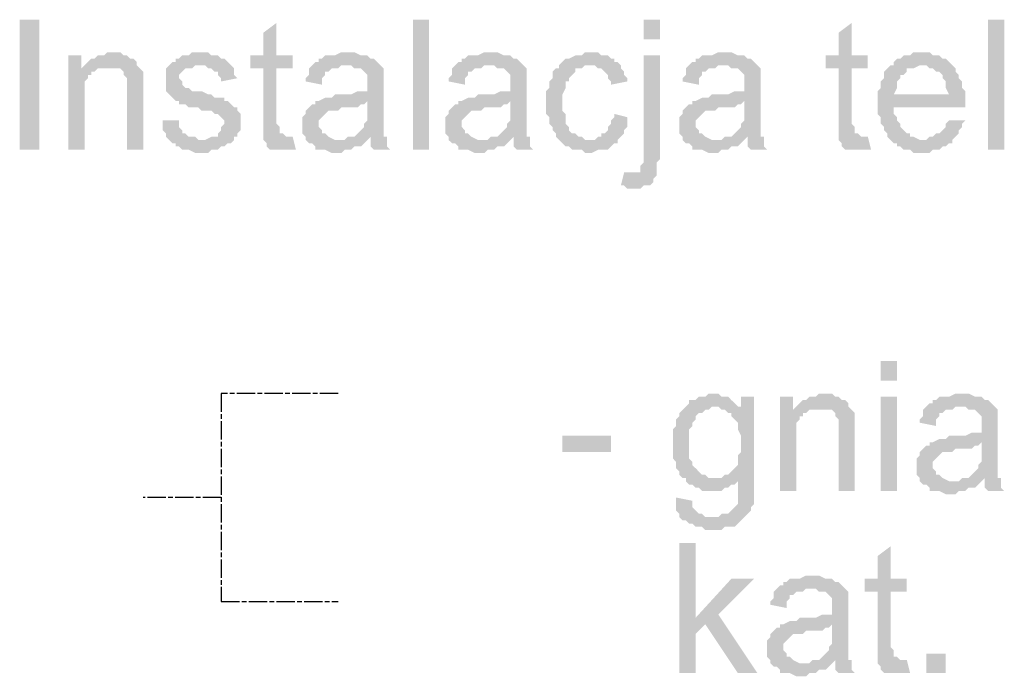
# Model space of a CAD drawing. Header units: millimetres. Extents: x -523 to 1404227, y -783705 to 1038705.
# Tile 437 of 508: x 708726 to 710008, y 236938 to 237793. Entities that reach past the tile are written whole.
import ezdxf

# ---------------------------------------------------------------- set-up
doc = ezdxf.new("R2010")
doc.units = ezdxf.units.MM
doc.linetypes.add('ACAD_ISO08W100', pattern=[36, 24, -3, 6, -3])
doc.layers.add('!!ELEKTRYKA', color=7, linetype='Continuous')

msp = doc.modelspace()

# ---------------------------------------------------------------- hatches: boundary and pattern name
at = {"layer": '!!ELEKTRYKA', "linetype": 'ACAD_ISO08W100'}
for points in [[(709059.97, 237789.02), (709043.04, 237776.32), (709043.04, 237746.69), (709026.1, 237746.69), (709026.1, 237729.75), (709043.04, 237729.75), (709043.04, 237662.02), (709043.04, 237657.79), (709043.04, 237653.55), (709043.04, 237645.09), (709043.04, 237640.85), (709072.67, 237640.85), (709072.67, 237640.85), (709068.44, 237645.09), (709064.2, 237645.09), (709064.2, 237649.32), (709064.2, 237649.32), (709064.2, 237653.55), (709059.97, 237657.79), (709059.97, 237729.75), (709081.14, 237729.75), (709081.14, 237746.69), (709059.97, 237746.69)], [(709809.29, 237789.02), (709792.36, 237776.32), (709792.36, 237746.69), (709775.42, 237746.69), (709775.42, 237729.75), (709792.36, 237729.75), (709792.36, 237662.02), (709792.36, 237657.79), (709792.36, 237653.55), (709792.36, 237645.09), (709792.36, 237640.85), (709821.99, 237640.85), (709821.99, 237640.85), (709817.76, 237645.09), (709813.52, 237645.09), (709813.52, 237649.32), (709813.52, 237649.32), (709813.52, 237653.55), (709809.29, 237657.79), (709809.29, 237729.75), (709830.46, 237729.75), (709830.46, 237746.69), (709809.29, 237746.69)], [(708805.96, 237746.69), (708789.03, 237746.69), (708789.03, 237623.92), (708810.2, 237623.92), (708810.2, 237691.65), (708810.2, 237695.89), (708810.2, 237700.12), (708810.2, 237704.35), (708810.2, 237708.59), (708810.2, 237712.82), (708814.43, 237717.05), (708814.43, 237721.29), (708818.67, 237721.29), (708818.67, 237725.52), (708822.9, 237725.52), (708827.13, 237729.75), (708805.96, 237729.75)], [(708844.07, 237750.92), (708844.07, 237750.92), (708839.83, 237750.92), (708835.6, 237746.69), (708831.37, 237746.69), (708827.13, 237746.69), (708822.9, 237742.45), (708818.67, 237742.45), (708814.43, 237738.22), (708814.43, 237738.22), (708810.2, 237733.99), (708839.83, 237729.75), (708844.07, 237729.75), (708848.3, 237729.75), (708852.53, 237729.75), (708856.77, 237729.75), (708861, 237725.52), (708861, 237721.29), (708865.23, 237717.05), (708865.23, 237717.05), (708865.23, 237712.82), (708865.23, 237708.59), (708865.23, 237704.35), (708865.23, 237700.12), (708865.23, 237623.92), (708886.4, 237623.92), (708886.4, 237700.12), (708886.4, 237700.12), (708886.4, 237708.59), (708886.4, 237712.82), (708886.4, 237717.05), (708886.4, 237721.29), (708886.4, 237721.29), (708886.4, 237725.52), (708882.17, 237729.75), (708877.93, 237733.99), (708877.93, 237738.22), (708873.7, 237742.45), (708869.47, 237742.45), (708865.23, 237746.69), (708865.23, 237746.69), (708861, 237746.69), (708856.77, 237750.92), (708852.53, 237750.92)], [(708958.37, 237750.92), (708949.9, 237750.92), (708945.67, 237746.69), (708937.2, 237746.69), (708932.97, 237742.45), (708928.73, 237742.45), (708928.73, 237738.22), (708924.5, 237738.22), (708920.27, 237733.99), (708962.6, 237733.99), (708962.6, 237733.99), (708966.84, 237733.99), (708971.07, 237729.75), (708975.3, 237729.75), (708979.54, 237725.52), (708983.77, 237725.52), (708983.77, 237721.29), (708988, 237717.05), (708988, 237712.82), (709009.17, 237717.05), (709009.17, 237717.05), (709004.94, 237721.29), (709004.94, 237725.52), (709004.94, 237729.75), (709000.7, 237733.99), (709000.7, 237733.99), (708996.47, 237738.22), (708992.24, 237742.45), (708988, 237742.45), (708983.77, 237746.69), (708983.77, 237746.69), (708979.54, 237746.69), (708975.3, 237746.69), (708971.07, 237750.92), (708962.6, 237750.92)], [(709153.11, 237750.92), (709144.64, 237750.92), (709136.17, 237746.69), (709123.47, 237746.69), (709119.24, 237742.45), (709115.01, 237742.45), (709115.01, 237738.22), (709110.77, 237738.22), (709106.54, 237733.99), (709148.87, 237733.99), (709153.11, 237733.99), (709157.34, 237733.99), (709161.57, 237729.75), (709165.81, 237729.75), (709170.04, 237729.75), (709174.27, 237725.52), (709174.27, 237725.52), (709178.51, 237721.29), (709178.51, 237717.05), (709178.51, 237712.82), (709178.51, 237708.59), (709178.51, 237708.59), (709178.51, 237700.12), (709174.27, 237700.12), (709174.27, 237700.12), (709170.04, 237700.12), (709165.81, 237700.12), (709157.34, 237695.89), (709153.11, 237695.89), (709148.87, 237695.89), (709140.41, 237695.89), (709136.17, 237695.89), (709131.94, 237691.65), (709127.71, 237691.65), (709123.47, 237691.65), (709123.47, 237691.65), (709115.01, 237687.42), (709110.77, 237687.42), (709178.51, 237687.42), (709178.51, 237678.95), (709178.51, 237674.72), (709178.51, 237670.49), (709178.51, 237666.25), (709178.51, 237662.02), (709174.27, 237657.79), (709174.27, 237657.79), (709174.27, 237653.55), (709170.04, 237649.32), (709165.81, 237645.09), (709161.57, 237640.85), (709157.34, 237640.85), (709153.11, 237640.85), (709182.74, 237640.85), (709182.74, 237636.62), (709182.74, 237632.39), (709182.74, 237628.15), (709186.97, 237623.92), (709208.14, 237623.92), (709208.14, 237623.92), (709203.91, 237628.15), (709203.91, 237632.39), (709203.91, 237640.85), (709199.67, 237640.85), (709199.67, 237645.09), (709199.67, 237645.09), (709199.67, 237649.32), (709199.67, 237657.79), (709199.67, 237662.02), (709199.67, 237666.25), (709199.67, 237674.72), (709199.67, 237704.35), (709199.67, 237704.35), (709199.67, 237708.59), (709199.67, 237717.05), (709199.67, 237721.29), (709199.67, 237721.29), (709199.67, 237725.52), (709199.67, 237729.75), (709195.44, 237733.99), (709191.21, 237738.22), (709191.21, 237738.22), (709186.97, 237742.45), (709182.74, 237742.45), (709178.51, 237746.69), (709178.51, 237746.69), (709174.27, 237746.69), (709170.04, 237746.69), (709161.57, 237750.92), (709157.34, 237750.92)], [(709339.38, 237750.92), (709330.91, 237750.92), (709322.44, 237746.69), (709309.74, 237746.69), (709305.51, 237742.45), (709301.28, 237742.45), (709301.28, 237738.22), (709297.04, 237738.22), (709292.81, 237733.99), (709335.14, 237733.99), (709339.38, 237733.99), (709343.61, 237733.99), (709347.85, 237729.75), (709352.08, 237729.75), (709356.31, 237729.75), (709360.55, 237725.52), (709360.55, 237725.52), (709364.78, 237721.29), (709364.78, 237717.05), (709364.78, 237712.82), (709364.78, 237708.59), (709364.78, 237708.59), (709364.78, 237700.12), (709360.55, 237700.12), (709360.55, 237700.12), (709356.31, 237700.12), (709352.08, 237700.12), (709343.61, 237695.89), (709339.38, 237695.89), (709335.14, 237695.89), (709326.68, 237695.89), (709322.44, 237695.89), (709318.21, 237691.65), (709313.98, 237691.65), (709309.74, 237691.65), (709309.74, 237691.65), (709301.28, 237687.42), (709297.04, 237687.42), (709364.78, 237687.42), (709364.78, 237678.95), (709364.78, 237674.72), (709364.78, 237670.49), (709364.78, 237666.25), (709364.78, 237662.02), (709360.55, 237657.79), (709360.55, 237657.79), (709360.55, 237653.55), (709356.31, 237649.32), (709352.08, 237645.09), (709347.85, 237640.85), (709343.61, 237640.85), (709339.38, 237640.85), (709369.01, 237640.85), (709369.01, 237636.62), (709369.01, 237632.39), (709369.01, 237628.15), (709373.25, 237623.92), (709394.41, 237623.92), (709394.41, 237623.92), (709390.18, 237628.15), (709390.18, 237632.39), (709390.18, 237640.85), (709385.95, 237640.85), (709385.95, 237645.09), (709385.95, 237645.09), (709385.95, 237649.32), (709385.95, 237657.79), (709385.95, 237662.02), (709385.95, 237666.25), (709385.95, 237674.72), (709385.95, 237704.35), (709385.95, 237704.35), (709385.95, 237708.59), (709385.95, 237717.05), (709385.95, 237721.29), (709385.95, 237721.29), (709385.95, 237725.52), (709385.95, 237729.75), (709381.71, 237733.99), (709377.48, 237738.22), (709377.48, 237738.22), (709373.25, 237742.45), (709369.01, 237742.45), (709364.78, 237746.69), (709364.78, 237746.69), (709360.55, 237746.69), (709356.31, 237746.69), (709347.85, 237750.92), (709343.61, 237750.92)], [(709466.38, 237750.92), (709466.38, 237750.92), (709462.15, 237750.92), (709457.91, 237746.69), (709453.68, 237746.69), (709449.45, 237746.69), (709440.98, 237742.45), (709440.98, 237742.45), (709436.75, 237742.45), (709432.51, 237738.22), (709428.28, 237733.99), (709428.28, 237729.75), (709424.05, 237729.75), (709419.81, 237725.52), (709419.81, 237721.29), (709419.81, 237717.05), (709415.58, 237712.82), (709415.58, 237708.59), (709415.58, 237704.35), (709411.35, 237700.12), (709411.35, 237695.89), (709411.35, 237691.65), (709411.35, 237683.19), (709411.35, 237678.95), (709411.35, 237674.72), (709411.35, 237670.49), (709415.58, 237666.25), (709415.58, 237662.02), (709415.58, 237657.79), (709419.81, 237653.55), (709419.81, 237649.32), (709424.05, 237645.09), (709424.05, 237640.85), (709428.28, 237636.62), (709466.38, 237636.62), (709466.38, 237636.62), (709462.15, 237636.62), (709457.91, 237640.85), (709453.68, 237640.85), (709449.45, 237645.09), (709445.21, 237645.09), (709440.98, 237649.32), (709440.98, 237649.32), (709440.98, 237653.55), (709436.75, 237657.79), (709436.75, 237662.02), (709436.75, 237666.25), (709436.75, 237670.49), (709432.51, 237674.72), (709432.51, 237678.95), (709432.51, 237687.42), (709432.51, 237687.42), (709432.51, 237691.65), (709432.51, 237695.89), (709436.75, 237704.35), (709436.75, 237708.59), (709436.75, 237712.82), (709440.98, 237712.82), (709440.98, 237717.05), (709445.21, 237721.29), (709445.21, 237721.29), (709449.45, 237725.52), (709449.45, 237729.75), (709453.68, 237729.75), (709457.91, 237729.75), (709462.15, 237733.99), (709470.62, 237733.99), (709508.72, 237733.99), (709504.48, 237738.22), (709500.25, 237738.22), (709500.25, 237742.45), (709496.02, 237742.45), (709491.78, 237746.69), (709487.55, 237746.69), (709483.32, 237746.69), (709479.08, 237750.92), (709474.85, 237750.92)], [(709559.52, 237746.69), (709538.35, 237746.69), (709538.35, 237606.98), (709534.12, 237602.75), (709534.12, 237598.52), (709534.12, 237598.52), (709534.12, 237594.28), (709529.88, 237594.28), (709525.65, 237594.28), (709555.28, 237590.05), (709555.28, 237594.28), (709555.28, 237598.52), (709555.28, 237606.98), (709559.52, 237611.22), (709559.52, 237615.45)], [(709644.19, 237750.92), (709635.72, 237750.92), (709627.25, 237746.69), (709614.55, 237746.69), (709610.32, 237742.45), (709606.09, 237742.45), (709606.09, 237738.22), (709601.85, 237738.22), (709597.62, 237733.99), (709639.95, 237733.99), (709644.19, 237733.99), (709648.42, 237733.99), (709652.65, 237729.75), (709656.89, 237729.75), (709661.12, 237729.75), (709665.35, 237725.52), (709665.35, 237725.52), (709669.59, 237721.29), (709669.59, 237717.05), (709669.59, 237712.82), (709669.59, 237708.59), (709669.59, 237708.59), (709669.59, 237700.12), (709665.35, 237700.12), (709665.35, 237700.12), (709661.12, 237700.12), (709656.89, 237700.12), (709648.42, 237695.89), (709644.19, 237695.89), (709639.95, 237695.89), (709631.49, 237695.89), (709627.25, 237695.89), (709623.02, 237691.65), (709618.79, 237691.65), (709614.55, 237691.65), (709614.55, 237691.65), (709606.09, 237687.42), (709601.85, 237687.42), (709669.59, 237687.42), (709669.59, 237678.95), (709669.59, 237674.72), (709669.59, 237670.49), (709669.59, 237666.25), (709669.59, 237662.02), (709665.35, 237657.79), (709665.35, 237657.79), (709665.35, 237653.55), (709661.12, 237649.32), (709656.89, 237645.09), (709652.65, 237640.85), (709648.42, 237640.85), (709644.19, 237640.85), (709673.82, 237640.85), (709673.82, 237636.62), (709673.82, 237632.39), (709673.82, 237628.15), (709678.05, 237623.92), (709699.22, 237623.92), (709699.22, 237623.92), (709694.99, 237628.15), (709694.99, 237632.39), (709694.99, 237640.85), (709690.75, 237640.85), (709690.75, 237645.09), (709690.75, 237645.09), (709690.75, 237649.32), (709690.75, 237657.79), (709690.75, 237662.02), (709690.75, 237666.25), (709690.75, 237674.72), (709690.75, 237704.35), (709690.75, 237704.35), (709690.75, 237708.59), (709690.75, 237717.05), (709690.75, 237721.29), (709690.75, 237721.29), (709690.75, 237725.52), (709690.75, 237729.75), (709686.52, 237733.99), (709682.29, 237738.22), (709682.29, 237738.22), (709678.05, 237742.45), (709673.82, 237742.45), (709669.59, 237746.69), (709669.59, 237746.69), (709665.35, 237746.69), (709661.12, 237746.69), (709652.65, 237750.92), (709648.42, 237750.92)], [(709902.43, 237750.92), (709889.73, 237750.92), (709885.49, 237746.69), (709877.03, 237746.69), (709872.79, 237742.45), (709868.56, 237742.45), (709864.33, 237738.22), (709864.33, 237733.99), (709860.09, 237733.99), (709902.43, 237733.99), (709902.43, 237733.99), (709906.66, 237733.99), (709910.89, 237729.75), (709915.13, 237729.75), (709919.36, 237725.52), (709923.59, 237725.52), (709927.83, 237721.29), (709927.83, 237721.29), (709927.83, 237717.05), (709932.06, 237712.82), (709932.06, 237708.59), (709932.06, 237704.35), (709936.29, 237695.89), (709864.33, 237695.89), (709957.46, 237695.89), (709957.46, 237700.12), (709953.23, 237704.35), (709953.23, 237708.59), (709953.23, 237712.82), (709948.99, 237717.05), (709948.99, 237721.29), (709944.76, 237725.52), (709944.76, 237729.75), (709940.53, 237733.99), (709940.53, 237733.99), (709936.29, 237738.22), (709932.06, 237742.45), (709927.83, 237742.45), (709923.59, 237746.69), (709919.36, 237746.69), (709915.13, 237746.69), (709910.89, 237750.92), (709906.66, 237750.92)], [(708920.27, 237733.99), (708916.03, 237729.75), (708916.03, 237729.75), (708916.03, 237712.82), (708916.03, 237712.82), (708916.03, 237704.35), (708916.03, 237700.12), (708920.27, 237695.89), (708920.27, 237695.89), (708924.5, 237691.65), (708928.73, 237687.42), (708932.97, 237687.42), (708932.97, 237687.42), (708932.97, 237683.19), (708937.2, 237683.19), (708941.43, 237683.19), (708945.67, 237678.95), (708949.9, 237678.95), (708958.37, 237678.95), (708962.6, 237674.72), (708966.84, 237674.72), (708975.3, 237674.72), (708979.54, 237670.49), (708983.77, 237670.49), (708983.77, 237670.49), (708988, 237666.25), (708992.24, 237662.02), (708992.24, 237657.79), (708992.24, 237657.79), (708988, 237653.55), (708988, 237649.32), (708983.77, 237645.09), (708983.77, 237640.85), (708979.54, 237640.85), (708975.3, 237640.85), (708966.84, 237636.62), (708962.6, 237636.62), (708920.27, 237636.62), (708924.5, 237632.39), (708928.73, 237632.39), (708928.73, 237632.39), (708928.73, 237628.15), (708932.97, 237628.15), (708937.2, 237623.92), (708941.43, 237623.92), (708945.67, 237623.92), (708954.14, 237619.68), (708958.37, 237619.68), (708962.6, 237619.68), (708966.84, 237619.68), (708971.07, 237619.68), (708975.3, 237623.92), (708979.54, 237623.92), (708983.77, 237623.92), (708988, 237628.15), (708992.24, 237628.15), (708996.47, 237632.39), (709000.7, 237632.39), (709004.94, 237636.62), (709004.94, 237640.85), (709009.17, 237640.85), (709009.17, 237645.09), (709013.4, 237649.32), (709013.4, 237653.55), (709013.4, 237662.02), (709013.4, 237662.02), (709013.4, 237666.25), (709013.4, 237670.49), (709009.17, 237674.72), (709009.17, 237678.95), (709004.94, 237678.95), (709000.7, 237683.19), (708996.47, 237687.42), (708992.24, 237687.42), (708992.24, 237691.65), (708988, 237691.65), (708983.77, 237691.65), (708979.54, 237691.65), (708975.3, 237695.89), (708971.07, 237695.89), (708962.6, 237700.12), (708962.6, 237700.12), (708954.14, 237700.12), (708949.9, 237700.12), (708945.67, 237704.35), (708945.67, 237704.35), (708945.67, 237704.35), (708941.43, 237704.35), (708937.2, 237708.59), (708937.2, 237712.82), (708932.97, 237717.05), (708932.97, 237721.29), (708937.2, 237725.52), (708941.43, 237729.75), (708941.43, 237729.75), (708945.67, 237729.75), (708949.9, 237729.75), (708954.14, 237733.99), (708962.6, 237733.99)], [(709106.54, 237733.99), (709102.31, 237729.75), (709102.31, 237721.29), (709098.07, 237717.05), (709098.07, 237712.82), (709119.24, 237708.59), (709119.24, 237712.82), (709119.24, 237717.05), (709123.47, 237721.29), (709123.47, 237725.52), (709127.71, 237725.52), (709131.94, 237729.75), (709136.17, 237729.75), (709140.41, 237729.75), (709144.64, 237733.99), (709148.87, 237733.99)], [(709292.81, 237733.99), (709288.58, 237729.75), (709288.58, 237721.29), (709284.34, 237717.05), (709284.34, 237712.82), (709305.51, 237708.59), (709305.51, 237712.82), (709305.51, 237717.05), (709309.74, 237721.29), (709309.74, 237725.52), (709313.98, 237725.52), (709318.21, 237729.75), (709322.44, 237729.75), (709326.68, 237729.75), (709330.91, 237733.99), (709335.14, 237733.99)], [(709508.72, 237733.99), (709470.62, 237733.99), (709474.85, 237733.99), (709479.08, 237729.75), (709483.32, 237729.75), (709487.55, 237725.52), (709487.55, 237725.52), (709491.78, 237721.29), (709491.78, 237717.05), (709496.02, 237712.82), (709496.02, 237708.59), (709517.18, 237712.82), (709517.18, 237712.82), (709517.18, 237717.05), (709512.95, 237721.29), (709512.95, 237725.52), (709508.72, 237729.75)], [(709597.62, 237733.99), (709593.38, 237729.75), (709593.38, 237721.29), (709589.15, 237717.05), (709589.15, 237712.82), (709610.32, 237708.59), (709610.32, 237712.82), (709610.32, 237717.05), (709614.55, 237721.29), (709614.55, 237725.52), (709618.79, 237725.52), (709623.02, 237729.75), (709627.25, 237729.75), (709631.49, 237729.75), (709635.72, 237733.99), (709639.95, 237733.99)], [(709860.09, 237733.99), (709860.09, 237733.99), (709855.86, 237729.75), (709851.62, 237725.52), (709851.62, 237721.29), (709851.62, 237717.05), (709847.39, 237712.82), (709847.39, 237708.59), (709847.39, 237704.35), (709843.16, 237700.12), (709843.16, 237695.89), (709843.16, 237691.65), (709843.16, 237683.19), (709843.16, 237678.95), (709843.16, 237674.72), (709843.16, 237670.49), (709847.39, 237666.25), (709847.39, 237662.02), (709847.39, 237657.79), (709851.62, 237653.55), (709851.62, 237649.32), (709855.86, 237645.09), (709855.86, 237640.85), (709860.09, 237636.62), (709902.43, 237636.62), (709902.43, 237636.62), (709898.19, 237636.62), (709889.73, 237640.85), (709885.49, 237640.85), (709885.49, 237645.09), (709881.26, 237645.09), (709877.03, 237649.32), (709877.03, 237649.32), (709872.79, 237653.55), (709872.79, 237657.79), (709868.56, 237662.02), (709868.56, 237666.25), (709864.33, 237670.49), (709864.33, 237674.72), (709864.33, 237678.95), (709957.46, 237678.95), (709957.46, 237683.19), (709957.46, 237687.42), (709957.46, 237691.65), (709957.46, 237695.89), (709864.33, 237695.89), (709864.33, 237695.89), (709868.56, 237704.35), (709868.56, 237708.59), (709868.56, 237712.82), (709872.79, 237717.05), (709872.79, 237721.29), (709877.03, 237721.29), (709881.26, 237725.52), (709881.26, 237729.75), (709885.49, 237729.75), (709889.73, 237729.75), (709898.19, 237733.99), (709902.43, 237733.99)], [(709110.77, 237687.42), (709110.77, 237683.19), (709106.54, 237683.19), (709102.31, 237678.95), (709102.31, 237678.95), (709098.07, 237674.72), (709098.07, 237670.49), (709093.84, 237666.25), (709093.84, 237662.02), (709093.84, 237657.79), (709093.84, 237657.79), (709093.84, 237649.32), (709093.84, 237645.09), (709098.07, 237640.85), (709098.07, 237636.62), (709102.31, 237632.39), (709106.54, 237632.39), (709106.54, 237632.39), (709110.77, 237628.15), (709110.77, 237623.92), (709115.01, 237623.92), (709119.24, 237623.92), (709123.47, 237623.92), (709131.94, 237619.68), (709136.17, 237619.68), (709140.41, 237619.68), (709144.64, 237619.68), (709148.87, 237623.92), (709153.11, 237623.92), (709157.34, 237623.92), (709161.57, 237628.15), (709165.81, 237628.15), (709170.04, 237628.15), (709174.27, 237632.39), (709178.51, 237636.62), (709140.41, 237636.62), (709140.41, 237636.62), (709136.17, 237636.62), (709127.71, 237640.85), (709127.71, 237640.85), (709123.47, 237645.09), (709119.24, 237645.09), (709119.24, 237649.32), (709115.01, 237653.55), (709115.01, 237657.79), (709115.01, 237657.79), (709115.01, 237662.02), (709119.24, 237666.25), (709119.24, 237666.25), (709123.47, 237670.49), (709127.71, 237674.72), (709131.94, 237674.72), (709136.17, 237674.72), (709140.41, 237674.72), (709144.64, 237678.95), (709148.87, 237678.95), (709153.11, 237678.95), (709157.34, 237678.95), (709165.81, 237678.95), (709170.04, 237683.19), (709174.27, 237683.19), (709174.27, 237683.19), (709178.51, 237687.42)], [(709297.04, 237687.42), (709297.04, 237683.19), (709292.81, 237683.19), (709288.58, 237678.95), (709288.58, 237678.95), (709284.34, 237674.72), (709284.34, 237670.49), (709280.11, 237666.25), (709280.11, 237662.02), (709280.11, 237657.79), (709280.11, 237657.79), (709280.11, 237649.32), (709280.11, 237645.09), (709284.34, 237640.85), (709284.34, 237636.62), (709288.58, 237632.39), (709292.81, 237632.39), (709292.81, 237632.39), (709297.04, 237628.15), (709297.04, 237623.92), (709301.28, 237623.92), (709305.51, 237623.92), (709309.74, 237623.92), (709318.21, 237619.68), (709322.44, 237619.68), (709326.68, 237619.68), (709330.91, 237619.68), (709335.14, 237623.92), (709339.38, 237623.92), (709343.61, 237623.92), (709347.85, 237628.15), (709352.08, 237628.15), (709356.31, 237628.15), (709360.55, 237632.39), (709364.78, 237636.62), (709326.68, 237636.62), (709326.68, 237636.62), (709322.44, 237636.62), (709313.98, 237640.85), (709313.98, 237640.85), (709309.74, 237645.09), (709305.51, 237645.09), (709305.51, 237649.32), (709301.28, 237653.55), (709301.28, 237657.79), (709301.28, 237657.79), (709301.28, 237662.02), (709305.51, 237666.25), (709305.51, 237666.25), (709309.74, 237670.49), (709313.98, 237674.72), (709318.21, 237674.72), (709322.44, 237674.72), (709326.68, 237674.72), (709330.91, 237678.95), (709335.14, 237678.95), (709339.38, 237678.95), (709343.61, 237678.95), (709352.08, 237678.95), (709356.31, 237683.19), (709360.55, 237683.19), (709360.55, 237683.19), (709364.78, 237687.42)], [(709601.85, 237687.42), (709601.85, 237683.19), (709597.62, 237683.19), (709593.38, 237678.95), (709593.38, 237678.95), (709589.15, 237674.72), (709589.15, 237670.49), (709584.92, 237666.25), (709584.92, 237662.02), (709584.92, 237657.79), (709584.92, 237657.79), (709584.92, 237649.32), (709584.92, 237645.09), (709589.15, 237640.85), (709589.15, 237636.62), (709593.38, 237632.39), (709597.62, 237632.39), (709597.62, 237632.39), (709601.85, 237628.15), (709601.85, 237623.92), (709606.09, 237623.92), (709610.32, 237623.92), (709614.55, 237623.92), (709623.02, 237619.68), (709627.25, 237619.68), (709631.49, 237619.68), (709635.72, 237619.68), (709639.95, 237623.92), (709644.19, 237623.92), (709648.42, 237623.92), (709652.65, 237628.15), (709656.89, 237628.15), (709661.12, 237628.15), (709665.35, 237632.39), (709669.59, 237636.62), (709631.49, 237636.62), (709631.49, 237636.62), (709627.25, 237636.62), (709618.79, 237640.85), (709618.79, 237640.85), (709614.55, 237645.09), (709610.32, 237645.09), (709610.32, 237649.32), (709606.09, 237653.55), (709606.09, 237657.79), (709606.09, 237657.79), (709606.09, 237662.02), (709610.32, 237666.25), (709610.32, 237666.25), (709614.55, 237670.49), (709618.79, 237674.72), (709623.02, 237674.72), (709627.25, 237674.72), (709631.49, 237674.72), (709635.72, 237678.95), (709639.95, 237678.95), (709644.19, 237678.95), (709648.42, 237678.95), (709656.89, 237678.95), (709661.12, 237683.19), (709665.35, 237683.19), (709665.35, 237683.19), (709669.59, 237687.42)], [(709500.25, 237670.49), (709500.25, 237666.25), (709496.02, 237662.02), (709496.02, 237657.79), (709491.78, 237653.55), (709491.78, 237649.32), (709487.55, 237645.09), (709483.32, 237645.09), (709483.32, 237640.85), (709479.08, 237640.85), (709474.85, 237636.62), (709466.38, 237636.62), (709428.28, 237636.62), (709428.28, 237636.62), (709432.51, 237632.39), (709436.75, 237628.15), (709440.98, 237628.15), (709445.21, 237623.92), (709449.45, 237623.92), (709453.68, 237623.92), (709457.91, 237623.92), (709462.15, 237619.68), (709466.38, 237619.68), (709470.62, 237619.68), (709479.08, 237623.92), (709483.32, 237623.92), (709487.55, 237623.92), (709491.78, 237623.92), (709496.02, 237628.15), (709500.25, 237632.39), (709500.25, 237632.39), (709504.48, 237632.39), (709504.48, 237636.62), (709508.72, 237640.85), (709512.95, 237645.09), (709512.95, 237649.32), (709517.18, 237653.55), (709517.18, 237657.79), (709517.18, 237662.02), (709517.18, 237666.25)], [(708932.97, 237662.02), (708911.8, 237662.02), (708911.8, 237649.32), (708916.03, 237645.09), (708916.03, 237640.85), (708920.27, 237636.62), (708962.6, 237636.62), (708962.6, 237636.62), (708958.37, 237636.62), (708954.14, 237640.85), (708949.9, 237640.85), (708945.67, 237640.85), (708941.43, 237645.09), (708937.2, 237645.09), (708937.2, 237649.32), (708932.97, 237653.55), (708932.97, 237657.79)], [(709936.29, 237662.02), (709932.06, 237657.79), (709932.06, 237653.55), (709927.83, 237649.32), (709923.59, 237645.09), (709923.59, 237645.09), (709919.36, 237645.09), (709915.13, 237640.85), (709910.89, 237640.85), (709906.66, 237636.62), (709902.43, 237636.62), (709860.09, 237636.62), (709860.09, 237636.62), (709864.33, 237632.39), (709868.56, 237632.39), (709868.56, 237628.15), (709872.79, 237628.15), (709877.03, 237623.92), (709881.26, 237623.92), (709885.49, 237623.92), (709889.73, 237619.68), (709898.19, 237619.68), (709902.43, 237619.68), (709906.66, 237619.68), (709910.89, 237619.68), (709915.13, 237623.92), (709919.36, 237623.92), (709923.59, 237623.92), (709927.83, 237628.15), (709932.06, 237628.15), (709936.29, 237632.39), (709940.53, 237632.39), (709940.53, 237636.62), (709944.76, 237640.85), (709948.99, 237645.09), (709948.99, 237649.32), (709953.23, 237653.55), (709953.23, 237657.79), (709957.46, 237662.02)], [(709081.14, 237640.85), (709043.04, 237640.85), (709043.04, 237636.62), (709043.04, 237636.62), (709047.27, 237632.39), (709047.27, 237628.15), (709051.5, 237623.92), (709055.74, 237623.92), (709059.97, 237623.92), (709064.2, 237623.92), (709068.44, 237623.92), (709072.67, 237623.92), (709076.9, 237623.92), (709081.14, 237623.92), (709085.37, 237623.92)], [(709153.11, 237640.85), (709148.87, 237636.62), (709140.41, 237636.62), (709178.51, 237636.62), (709182.74, 237640.85)], [(709339.38, 237640.85), (709335.14, 237636.62), (709326.68, 237636.62), (709364.78, 237636.62), (709369.01, 237640.85)], [(709644.19, 237640.85), (709639.95, 237636.62), (709631.49, 237636.62), (709669.59, 237636.62), (709673.82, 237640.85)], [(709830.46, 237640.85), (709792.36, 237640.85), (709792.36, 237636.62), (709792.36, 237636.62), (709796.59, 237632.39), (709796.59, 237628.15), (709800.82, 237623.92), (709805.06, 237623.92), (709809.29, 237623.92), (709813.52, 237623.92), (709817.76, 237623.92), (709821.99, 237623.92), (709826.22, 237623.92), (709830.46, 237623.92), (709834.69, 237623.92)], [(709512.95, 237594.28), (709508.72, 237577.35), (709512.95, 237577.35), (709517.18, 237573.12), (709521.42, 237573.12), (709525.65, 237573.12), (709529.88, 237573.12), (709534.12, 237573.12), (709538.35, 237577.35), (709542.58, 237577.35), (709546.82, 237577.35), (709551.05, 237581.58), (709551.05, 237585.82), (709555.28, 237590.05), (709555.28, 237590.05), (709525.65, 237594.28), (709525.65, 237594.28), (709521.42, 237594.28)], [(709627.25, 237306.41), (709627.25, 237306.41), (709623.02, 237306.41), (709618.79, 237302.18), (709614.55, 237302.18), (709610.32, 237302.18), (709606.09, 237297.94), (709601.85, 237297.94), (709597.62, 237297.94), (709597.62, 237293.71), (709593.38, 237289.48), (709631.49, 237289.48), (709635.72, 237289.48), (709639.95, 237285.24), (709665.35, 237289.48), (709665.35, 237289.48), (709661.12, 237289.48), (709656.89, 237293.71), (709652.65, 237297.94), (709652.65, 237297.94), (709648.42, 237302.18), (709644.19, 237302.18), (709639.95, 237302.18), (709635.72, 237306.41)], [(709771.19, 237306.41), (709771.19, 237306.41), (709766.96, 237306.41), (709762.72, 237302.18), (709758.49, 237302.18), (709754.26, 237302.18), (709750.02, 237297.94), (709745.79, 237297.94), (709741.56, 237293.71), (709741.56, 237293.71), (709737.32, 237289.48), (709766.96, 237285.24), (709771.19, 237285.24), (709775.42, 237285.24), (709779.66, 237285.24), (709783.89, 237285.24), (709788.12, 237281.01), (709788.12, 237276.78), (709792.36, 237272.54), (709792.36, 237272.54), (709792.36, 237268.31), (709792.36, 237264.08), (709792.36, 237259.84), (709792.36, 237255.61), (709792.36, 237179.41), (709813.52, 237179.41), (709813.52, 237255.61), (709813.52, 237255.61), (709813.52, 237264.08), (709813.52, 237268.31), (709813.52, 237272.54), (709813.52, 237276.78), (709813.52, 237276.78), (709813.52, 237281.01), (709809.29, 237285.24), (709805.06, 237289.48), (709805.06, 237293.71), (709800.82, 237297.94), (709796.59, 237297.94), (709792.36, 237302.18), (709792.36, 237302.18), (709788.12, 237302.18), (709783.89, 237306.41), (709779.66, 237306.41)], [(709953.23, 237306.41), (709944.76, 237306.41), (709936.29, 237302.18), (709923.59, 237302.18), (709919.36, 237297.94), (709915.13, 237297.94), (709915.13, 237293.71), (709910.89, 237293.71), (709906.66, 237289.48), (709948.99, 237289.48), (709953.23, 237289.48), (709957.46, 237289.48), (709961.69, 237285.24), (709965.93, 237285.24), (709970.16, 237285.24), (709974.39, 237281.01), (709974.39, 237281.01), (709978.63, 237276.78), (709978.63, 237272.54), (709978.63, 237268.31), (709978.63, 237264.08), (709978.63, 237264.08), (709978.63, 237255.61), (709974.39, 237255.61), (709974.39, 237255.61), (709970.16, 237255.61), (709965.93, 237255.61), (709957.46, 237251.38), (709953.23, 237251.38), (709948.99, 237251.38), (709940.53, 237251.38), (709936.29, 237251.38), (709932.06, 237247.14), (709927.83, 237247.14), (709923.59, 237247.14), (709923.59, 237247.14), (709915.13, 237242.91), (709910.89, 237242.91), (709978.63, 237242.91), (709978.63, 237234.44), (709978.63, 237230.21), (709978.63, 237225.97), (709978.63, 237221.74), (709978.63, 237217.51), (709974.39, 237213.27), (709974.39, 237213.27), (709974.39, 237209.04), (709970.16, 237204.81), (709965.93, 237200.57), (709961.69, 237196.34), (709957.46, 237196.34), (709953.23, 237196.34), (709982.86, 237196.34), (709982.86, 237192.11), (709982.86, 237187.87), (709982.86, 237183.64), (709987.09, 237179.41), (710008.26, 237179.41), (710008.26, 237179.41), (710004.03, 237183.64), (710004.03, 237187.87), (710004.03, 237196.34), (709999.8, 237196.34), (709999.8, 237200.57), (709999.8, 237200.57), (709999.8, 237204.81), (709999.8, 237213.27), (709999.8, 237217.51), (709999.8, 237221.74), (709999.8, 237230.21), (709999.8, 237259.84), (709999.8, 237259.84), (709999.8, 237264.08), (709999.8, 237272.54), (709999.8, 237276.78), (709999.8, 237276.78), (709999.8, 237281.01), (709999.8, 237285.24), (709995.56, 237289.48), (709991.33, 237293.71), (709991.33, 237293.71), (709987.09, 237297.94), (709982.86, 237297.94), (709978.63, 237302.18), (709978.63, 237302.18), (709974.39, 237302.18), (709970.16, 237302.18), (709961.69, 237306.41), (709957.46, 237306.41)], [(709682.29, 237302.18), (709665.35, 237302.18), (709665.35, 237289.48), (709639.95, 237285.24), (709644.19, 237285.24), (709648.42, 237281.01), (709652.65, 237281.01), (709652.65, 237276.78), (709656.89, 237272.54), (709656.89, 237272.54), (709661.12, 237268.31), (709661.12, 237264.08), (709661.12, 237259.84), (709665.35, 237251.38), (709665.35, 237247.14), (709665.35, 237242.91), (709665.35, 237238.68), (709665.35, 237230.21), (709661.12, 237225.97), (709661.12, 237221.74), (709661.12, 237217.51), (709661.12, 237213.27), (709656.89, 237209.04), (709656.89, 237209.04), (709652.65, 237204.81), (709648.42, 237200.57), (709644.19, 237200.57), (709639.95, 237196.34), (709635.72, 237196.34), (709631.49, 237196.34), (709682.29, 237196.34)], [(709733.09, 237302.18), (709716.15, 237302.18), (709716.15, 237179.41), (709737.32, 237179.41), (709737.32, 237247.14), (709737.32, 237251.38), (709737.32, 237255.61), (709737.32, 237259.84), (709737.32, 237264.08), (709737.32, 237268.31), (709741.56, 237272.54), (709741.56, 237276.78), (709745.79, 237276.78), (709745.79, 237281.01), (709750.02, 237281.01), (709754.26, 237285.24), (709733.09, 237285.24)], [(709593.38, 237289.48), (709589.15, 237285.24), (709584.92, 237281.01), (709584.92, 237276.78), (709580.68, 237272.54), (709580.68, 237272.54), (709580.68, 237268.31), (709580.68, 237264.08), (709576.45, 237259.84), (709576.45, 237255.61), (709576.45, 237251.38), (709576.45, 237247.14), (709576.45, 237242.91), (709576.45, 237242.91), (709576.45, 237234.44), (709576.45, 237230.21), (709576.45, 237225.97), (709576.45, 237221.74), (709580.68, 237217.51), (709580.68, 237213.27), (709580.68, 237209.04), (709584.92, 237204.81), (709584.92, 237200.57), (709589.15, 237196.34), (709593.38, 237196.34), (709593.38, 237192.11), (709597.62, 237187.87), (709601.85, 237187.87), (709606.09, 237183.64), (709610.32, 237183.64), (709614.55, 237179.41), (709618.79, 237179.41), (709623.02, 237179.41), (709627.25, 237179.41), (709631.49, 237179.41), (709635.72, 237179.41), (709639.95, 237179.41), (709644.19, 237183.64), (709648.42, 237183.64), (709652.65, 237187.87), (709656.89, 237187.87), (709661.12, 237192.11), (709661.12, 237196.34), (709682.29, 237196.34), (709631.49, 237196.34), (709627.25, 237196.34), (709623.02, 237196.34), (709618.79, 237200.57), (709614.55, 237200.57), (709610.32, 237204.81), (709606.09, 237209.04), (709606.09, 237209.04), (709606.09, 237209.04), (709601.85, 237213.27), (709601.85, 237217.51), (709597.62, 237221.74), (709597.62, 237225.97), (709597.62, 237230.21), (709597.62, 237238.68), (709597.62, 237242.91), (709597.62, 237247.14), (709597.62, 237251.38), (709597.62, 237255.61), (709597.62, 237259.84), (709601.85, 237264.08), (709601.85, 237268.31), (709606.09, 237272.54), (709606.09, 237276.78), (709610.32, 237281.01), (709614.55, 237281.01), (709618.79, 237285.24), (709623.02, 237285.24), (709627.25, 237289.48), (709631.49, 237289.48)], [(709906.66, 237289.48), (709902.43, 237285.24), (709902.43, 237276.78), (709898.19, 237272.54), (709898.19, 237268.31), (709919.36, 237264.08), (709919.36, 237268.31), (709919.36, 237272.54), (709923.59, 237276.78), (709923.59, 237281.01), (709927.83, 237281.01), (709932.06, 237285.24), (709936.29, 237285.24), (709940.53, 237285.24), (709944.76, 237289.48), (709948.99, 237289.48)], [(709910.89, 237242.91), (709910.89, 237238.68), (709906.66, 237238.68), (709902.43, 237234.44), (709902.43, 237234.44), (709898.19, 237230.21), (709898.19, 237225.97), (709893.96, 237221.74), (709893.96, 237217.51), (709893.96, 237213.27), (709893.96, 237213.27), (709893.96, 237204.81), (709893.96, 237200.57), (709898.19, 237196.34), (709898.19, 237192.11), (709902.43, 237187.87), (709906.66, 237187.87), (709906.66, 237187.87), (709910.89, 237183.64), (709910.89, 237179.41), (709915.13, 237179.41), (709919.36, 237179.41), (709923.59, 237179.41), (709932.06, 237175.17), (709936.29, 237175.17), (709940.53, 237175.17), (709944.76, 237175.17), (709948.99, 237179.41), (709953.23, 237179.41), (709957.46, 237179.41), (709961.69, 237183.64), (709965.93, 237183.64), (709970.16, 237183.64), (709974.39, 237187.87), (709978.63, 237192.11), (709940.53, 237192.11), (709940.53, 237192.11), (709936.29, 237192.11), (709927.83, 237196.34), (709927.83, 237196.34), (709923.59, 237200.57), (709919.36, 237200.57), (709919.36, 237204.81), (709915.13, 237209.04), (709915.13, 237213.27), (709915.13, 237213.27), (709915.13, 237217.51), (709919.36, 237221.74), (709919.36, 237221.74), (709923.59, 237225.97), (709927.83, 237230.21), (709932.06, 237230.21), (709936.29, 237230.21), (709940.53, 237230.21), (709944.76, 237234.44), (709948.99, 237234.44), (709953.23, 237234.44), (709957.46, 237234.44), (709965.93, 237234.44), (709970.16, 237238.68), (709974.39, 237238.68), (709974.39, 237238.68), (709978.63, 237242.91)], [(709682.29, 237196.34), (709661.12, 237196.34), (709661.12, 237166.71), (709661.12, 237166.71), (709661.12, 237162.47), (709656.89, 237158.24), (709652.65, 237154.01), (709652.65, 237154.01), (709652.65, 237154.01), (709648.42, 237149.77), (709644.19, 237149.77), (709639.95, 237149.77), (709635.72, 237145.54), (709627.25, 237145.54), (709584.92, 237145.54), (709589.15, 237141.31), (709593.38, 237141.31), (709593.38, 237141.31), (709597.62, 237137.07), (709601.85, 237137.07), (709606.09, 237132.84), (709610.32, 237132.84), (709614.55, 237132.84), (709618.79, 237128.61), (709623.02, 237128.61), (709627.25, 237128.61), (709631.49, 237128.61), (709639.95, 237128.61), (709644.19, 237132.84), (709648.42, 237132.84), (709652.65, 237132.84), (709656.89, 237132.84), (709661.12, 237137.07), (709661.12, 237137.07), (709665.35, 237141.31), (709669.59, 237145.54), (709673.82, 237149.77), (709673.82, 237149.77), (709678.05, 237154.01), (709678.05, 237158.24), (709682.29, 237162.47), (709682.29, 237166.71), (709682.29, 237166.71), (709682.29, 237175.17), (709682.29, 237179.41), (709682.29, 237183.64), (709682.29, 237187.87)], [(709953.23, 237196.34), (709948.99, 237192.11), (709940.53, 237192.11), (709978.63, 237192.11), (709982.86, 237196.34)], [(709580.68, 237170.94), (709580.68, 237154.01), (709584.92, 237149.77), (709584.92, 237145.54), (709627.25, 237145.54), (709623.02, 237145.54), (709618.79, 237145.54), (709614.55, 237149.77), (709610.32, 237149.77), (709606.09, 237154.01), (709606.09, 237154.01), (709601.85, 237158.24), (709601.85, 237162.47), (709601.85, 237166.71)], [(709606.09, 237111.67), (709584.92, 237111.67), (709584.92, 236942.33), (709606.09, 236942.33), (709606.09, 236993.14), (709618.79, 237005.84), (709606.09, 237014.3)], [(709860.09, 237107.44), (709843.16, 237094.74), (709843.16, 237065.1), (709826.22, 237065.1), (709826.22, 237048.17), (709843.16, 237048.17), (709843.16, 236980.44), (709843.16, 236976.2), (709843.16, 236971.97), (709843.16, 236963.5), (709843.16, 236959.27), (709872.79, 236959.27), (709872.79, 236959.27), (709868.56, 236963.5), (709864.33, 236963.5), (709864.33, 236967.73), (709864.33, 236967.73), (709864.33, 236971.97), (709860.09, 236976.2), (709860.09, 237048.17), (709881.26, 237048.17), (709881.26, 237065.1), (709860.09, 237065.1)], [(709682.29, 237065.1), (709652.65, 237065.1), (709606.09, 237014.3), (709618.79, 237005.84), (709661.12, 236942.33), (709686.52, 236942.33), (709635.72, 237018.54)], [(709758.49, 237069.34), (709750.02, 237069.34), (709741.56, 237065.1), (709728.85, 237065.1), (709724.62, 237060.87), (709720.39, 237060.87), (709720.39, 237056.64), (709716.15, 237056.64), (709711.92, 237052.4), (709754.26, 237052.4), (709758.49, 237052.4), (709762.72, 237052.4), (709766.96, 237048.17), (709771.19, 237048.17), (709775.42, 237048.17), (709779.66, 237043.94), (709779.66, 237043.94), (709783.89, 237039.7), (709783.89, 237035.47), (709783.89, 237031.24), (709783.89, 237027), (709783.89, 237027), (709783.89, 237018.54), (709779.66, 237018.54), (709779.66, 237018.54), (709775.42, 237018.54), (709771.19, 237018.54), (709762.72, 237014.3), (709758.49, 237014.3), (709754.26, 237014.3), (709745.79, 237014.3), (709741.56, 237014.3), (709737.32, 237010.07), (709733.09, 237010.07), (709728.85, 237010.07), (709728.85, 237010.07), (709720.39, 237005.84), (709716.15, 237005.84), (709783.89, 237005.84), (709783.89, 236997.37), (709783.89, 236993.14), (709783.89, 236988.9), (709783.89, 236984.67), (709783.89, 236980.44), (709779.66, 236976.2), (709779.66, 236976.2), (709779.66, 236971.97), (709775.42, 236967.73), (709771.19, 236963.5), (709766.96, 236959.27), (709762.72, 236959.27), (709758.49, 236959.27), (709788.12, 236959.27), (709788.12, 236955.03), (709788.12, 236950.8), (709788.12, 236946.57), (709792.36, 236942.33), (709813.52, 236942.33), (709813.52, 236942.33), (709809.29, 236946.57), (709809.29, 236950.8), (709809.29, 236959.27), (709805.06, 236959.27), (709805.06, 236963.5), (709805.06, 236963.5), (709805.06, 236967.73), (709805.06, 236976.2), (709805.06, 236980.44), (709805.06, 236984.67), (709805.06, 236993.14), (709805.06, 237022.77), (709805.06, 237022.77), (709805.06, 237027), (709805.06, 237035.47), (709805.06, 237039.7), (709805.06, 237039.7), (709805.06, 237043.94), (709805.06, 237048.17), (709800.82, 237052.4), (709796.59, 237056.64), (709796.59, 237056.64), (709792.36, 237060.87), (709788.12, 237060.87), (709783.89, 237065.1), (709783.89, 237065.1), (709779.66, 237065.1), (709775.42, 237065.1), (709766.96, 237069.34), (709762.72, 237069.34)], [(709711.92, 237052.4), (709707.69, 237048.17), (709707.69, 237039.7), (709703.45, 237035.47), (709703.45, 237031.24), (709724.62, 237027), (709724.62, 237031.24), (709724.62, 237035.47), (709728.85, 237039.7), (709728.85, 237043.94), (709733.09, 237043.94), (709737.32, 237048.17), (709741.56, 237048.17), (709745.79, 237048.17), (709750.02, 237052.4), (709754.26, 237052.4)], [(709716.15, 237005.84), (709716.15, 237001.6), (709711.92, 237001.6), (709707.69, 236997.37), (709707.69, 236997.37), (709703.45, 236993.14), (709703.45, 236988.9), (709699.22, 236984.67), (709699.22, 236980.44), (709699.22, 236976.2), (709699.22, 236976.2), (709699.22, 236967.73), (709699.22, 236963.5), (709703.45, 236959.27), (709703.45, 236955.03), (709707.69, 236950.8), (709711.92, 236950.8), (709711.92, 236950.8), (709716.15, 236946.57), (709716.15, 236942.33), (709720.39, 236942.33), (709724.62, 236942.33), (709728.85, 236942.33), (709737.32, 236938.1), (709741.56, 236938.1), (709745.79, 236938.1), (709750.02, 236938.1), (709754.26, 236942.33), (709758.49, 236942.33), (709762.72, 236942.33), (709766.96, 236946.57), (709771.19, 236946.57), (709775.42, 236946.57), (709779.66, 236950.8), (709783.89, 236955.03), (709745.79, 236955.03), (709745.79, 236955.03), (709741.56, 236955.03), (709733.09, 236959.27), (709733.09, 236959.27), (709728.85, 236963.5), (709724.62, 236963.5), (709724.62, 236967.73), (709720.39, 236971.97), (709720.39, 236976.2), (709720.39, 236976.2), (709720.39, 236980.44), (709724.62, 236984.67), (709724.62, 236984.67), (709728.85, 236988.9), (709733.09, 236993.14), (709737.32, 236993.14), (709741.56, 236993.14), (709745.79, 236993.14), (709750.02, 236997.37), (709754.26, 236997.37), (709758.49, 236997.37), (709762.72, 236997.37), (709771.19, 236997.37), (709775.42, 237001.6), (709779.66, 237001.6), (709779.66, 237001.6), (709783.89, 237005.84)], [(709758.49, 236959.27), (709754.26, 236955.03), (709745.79, 236955.03), (709783.89, 236955.03), (709788.12, 236959.27)], [(709881.26, 236959.27), (709843.16, 236959.27), (709843.16, 236955.03), (709843.16, 236955.03), (709847.39, 236950.8), (709847.39, 236946.57), (709851.62, 236942.33), (709855.86, 236942.33), (709860.09, 236942.33), (709864.33, 236942.33), (709868.56, 236942.33), (709872.79, 236942.33), (709877.03, 236942.33), (709881.26, 236942.33), (709885.49, 236942.33)]]:
    msp.add_hatch(color=7, dxfattribs=at).paths.add_polyline_path(points)

# ---------------------------------------------------------------- linework, layer by layer
at = {"layer": '!!ELEKTRYKA', "color": 1, "linetype": 'ACAD_ISO08W100', "lineweight": -3}
for points in [[(709140.41, 237306.41), (708988, 237306.41), (708988, 237035.47), (709140.41, 237035.47)], [(708988, 237170.94), (708886.4, 237170.94)]]:
    msp.add_lwpolyline(points, dxfattribs=at)
at = {"layer": '!!ELEKTRYKA', "color": 7, "linetype": 'ACAD_ISO08W100', "lineweight": -3}
for points in [[(708725.53, 237623.92), (708725.53, 237793.26), (708750.93, 237623.92), (708750.93, 237793.26)], [(709237.78, 237623.92), (709237.78, 237793.26), (709258.94, 237623.92), (709258.94, 237793.26)], [(709559.52, 237767.86), (709559.52, 237793.26), (709538.35, 237767.86), (709538.35, 237793.26)], [(709987.09, 237623.92), (709987.09, 237793.26), (710008.26, 237623.92), (710008.26, 237793.26)], [(708810.2, 237733.99), (708805.96, 237729.75), (708839.83, 237729.75)], [(709868.56, 237323.34), (709868.56, 237348.74), (709847.39, 237323.34), (709847.39, 237348.74)], [(709868.56, 237179.41), (709868.56, 237302.18), (709847.39, 237179.41), (709847.39, 237302.18)], [(709737.32, 237289.48), (709733.09, 237285.24), (709766.96, 237285.24)], [(709432.51, 237230.21), (709432.51, 237251.38), (709496.02, 237230.21), (709496.02, 237251.38)], [(709906.66, 236942.33), (709906.66, 236967.73), (709932.06, 236942.33), (709932.06, 236967.73)]]:
    msp.add_solid(points, dxfattribs=at)

doc.saveas('drawing.dxf')
